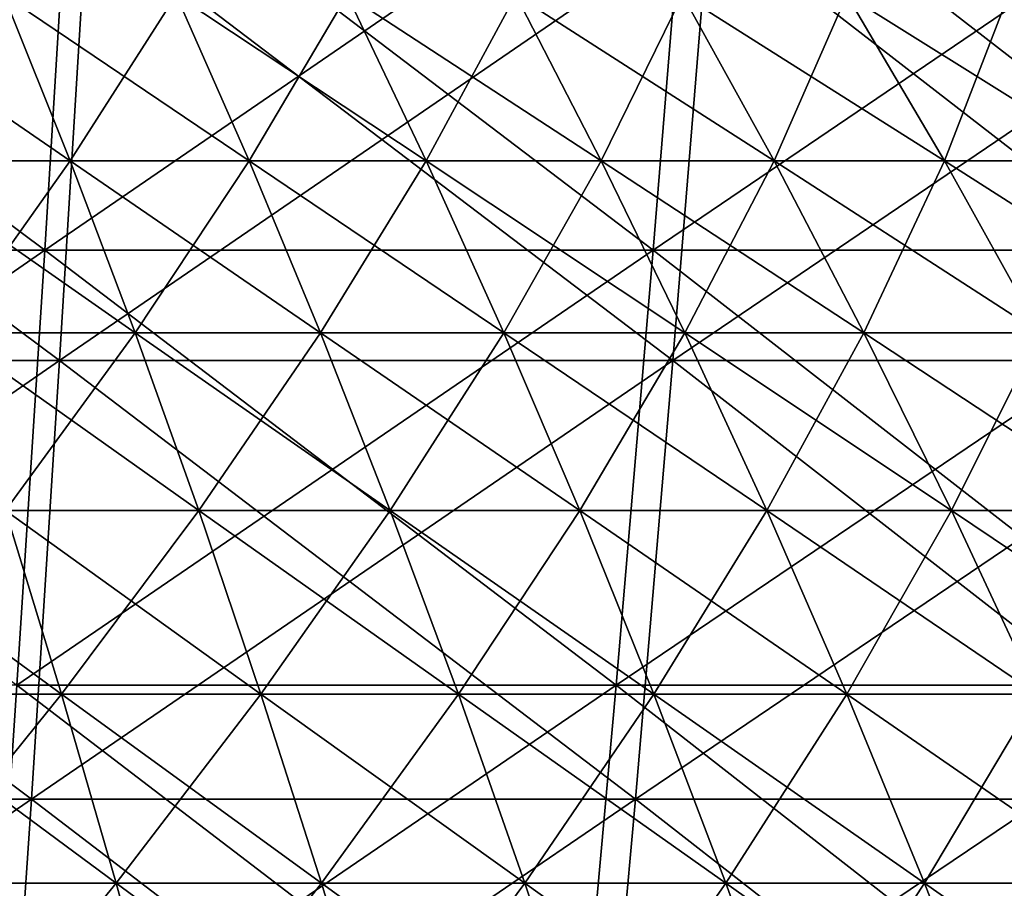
# Model space of a CAD drawing. Header units: millimetres. Extents: x -250 to 250, y -45 to 4150.
# Tile 633 of 656: x 19 to 29, y 4004 to 4013. Entities that reach past the tile are written whole.
import ezdxf

# ---------------------------------------------------------------- set-up
doc = ezdxf.new("R2010")
doc.units = ezdxf.units.MM
doc.header["$LTSCALE"] = 81.481481
for name, color, linetype in [('19', 7, 'CONTINUOUS'), ('20', 7, 'CONTINUOUS'), ('21', 7, 'CONTINUOUS'), ('22', 7, 'CONTINUOUS'), ('23', 7, 'CONTINUOUS'), ('24', 7, 'CONTINUOUS')]:
    doc.layers.add(name, color=color, linetype=linetype)

msp = doc.modelspace()

# ---------------------------------------------------------------- linework, layer by layer
at = {"layer": '19', "color": 7, "linetype": 'CONTINUOUS'}
for points in [[(19.085, 4009.578, -205.955), (12.733, 4009.578, -206.445), (19.366, 4014.181, -208.993), (19.085, 4009.578, -205.955)], [(19.366, 4014.181, -208.993), (12.733, 4009.578, -206.445), (12.921, 4014.181, -209.491), (19.366, 4014.181, -208.993)], [(25.418, 4009.578, -205.27), (19.085, 4009.578, -205.955), (25.793, 4014.181, -208.298), (25.418, 4009.578, -205.27)], [(25.793, 4014.181, -208.298), (19.085, 4009.578, -205.955), (19.366, 4014.181, -208.993), (25.793, 4014.181, -208.298)], [(31.727, 4009.578, -204.39), (25.418, 4009.578, -205.27), (32.195, 4014.181, -207.405), (31.727, 4009.578, -204.39)], [(32.195, 4014.181, -207.405), (25.418, 4009.578, -205.27), (25.793, 4014.181, -208.298), (32.195, 4014.181, -207.405)], [(18.794, 4005.044, -202.816), (12.539, 4005.044, -203.299), (19.085, 4009.578, -205.955), (18.794, 4005.044, -202.816)], [(19.085, 4009.578, -205.955), (12.539, 4005.044, -203.299), (12.733, 4009.578, -206.445), (19.085, 4009.578, -205.955)], [(25.031, 4005.044, -202.142), (18.794, 4005.044, -202.816), (25.418, 4009.578, -205.27), (25.031, 4005.044, -202.142)], [(25.418, 4009.578, -205.27), (18.794, 4005.044, -202.816), (19.085, 4009.578, -205.955), (25.418, 4009.578, -205.27)], [(31.244, 4005.044, -201.275), (25.031, 4005.044, -202.142), (31.727, 4009.578, -204.39), (31.244, 4005.044, -201.275)], [(31.727, 4009.578, -204.39), (25.031, 4005.044, -202.142), (25.418, 4009.578, -205.27), (31.727, 4009.578, -204.39)], [(18.494, 4000.58, -199.579), (12.339, 4000.58, -200.054), (18.794, 4005.044, -202.816), (18.494, 4000.58, -199.579)], [(18.794, 4005.044, -202.816), (12.339, 4000.58, -200.054), (12.539, 4005.044, -203.299), (18.794, 4005.044, -202.816)], [(24.631, 4000.58, -198.915), (18.494, 4000.58, -199.579), (25.031, 4005.044, -202.142), (24.631, 4000.58, -198.915)], [(25.031, 4005.044, -202.142), (18.494, 4000.58, -199.579), (18.794, 4005.044, -202.816), (25.031, 4005.044, -202.142)], [(30.745, 4000.58, -198.062), (24.631, 4000.58, -198.915), (31.244, 4005.044, -201.275), (30.745, 4000.58, -198.062)], [(31.244, 4005.044, -201.275), (24.631, 4000.58, -198.915), (25.031, 4005.044, -202.142), (31.244, 4005.044, -201.275)]]:
    msp.add_3dface(points, dxfattribs=at)
at = {"layer": '20', "color": 7, "linetype": 'CONTINUOUS'}
for points in [[(12.733, 4009.578, 206.445), (19.085, 4009.578, 205.955), (12.921, 4014.181, 209.491), (12.733, 4009.578, 206.445)], [(12.921, 4014.181, 209.491), (19.085, 4009.578, 205.955), (19.366, 4014.181, 208.993), (12.921, 4014.181, 209.491)], [(19.085, 4009.578, 205.955), (25.418, 4009.578, 205.27), (19.366, 4014.181, 208.993), (19.085, 4009.578, 205.955)], [(19.366, 4014.181, 208.993), (25.418, 4009.578, 205.27), (25.793, 4014.181, 208.298), (19.366, 4014.181, 208.993)], [(25.418, 4009.578, 205.27), (31.727, 4009.578, 204.39), (25.793, 4014.181, 208.298), (25.418, 4009.578, 205.27)], [(25.793, 4014.181, 208.298), (31.727, 4009.578, 204.39), (32.195, 4014.181, 207.405), (25.793, 4014.181, 208.298)], [(12.539, 4005.044, 203.299), (18.794, 4005.044, 202.816), (12.733, 4009.578, 206.445), (12.539, 4005.044, 203.299)], [(12.733, 4009.578, 206.445), (18.794, 4005.044, 202.816), (19.085, 4009.578, 205.955), (12.733, 4009.578, 206.445)], [(18.794, 4005.044, 202.816), (25.031, 4005.044, 202.142), (19.085, 4009.578, 205.955), (18.794, 4005.044, 202.816)], [(19.085, 4009.578, 205.955), (25.031, 4005.044, 202.142), (25.418, 4009.578, 205.27), (19.085, 4009.578, 205.955)], [(25.031, 4005.044, 202.142), (31.244, 4005.044, 201.275), (25.418, 4009.578, 205.27), (25.031, 4005.044, 202.142)], [(25.418, 4009.578, 205.27), (31.244, 4005.044, 201.275), (31.727, 4009.578, 204.39), (25.418, 4009.578, 205.27)], [(12.539, 4005.044, 203.299), (18.494, 4000.58, 199.579), (18.794, 4005.044, 202.816), (12.539, 4005.044, 203.299)], [(18.494, 4000.58, 199.579), (24.631, 4000.58, 198.915), (18.794, 4005.044, 202.816), (18.494, 4000.58, 199.579)], [(18.794, 4005.044, 202.816), (24.631, 4000.58, 198.915), (25.031, 4005.044, 202.142), (18.794, 4005.044, 202.816)], [(24.631, 4000.58, 198.915), (30.745, 4000.58, 198.062), (25.031, 4005.044, 202.142), (24.631, 4000.58, 198.915)], [(25.031, 4005.044, 202.142), (30.745, 4000.58, 198.062), (31.244, 4005.044, 201.275), (25.031, 4005.044, 202.142)]]:
    msp.add_3dface(points, dxfattribs=at)
at = {"layer": '21', "color": 7, "linetype": 'CONTINUOUS'}
for points in [[(18.933, 4010.718, 204.319), (12.632, 4010.718, 204.805), (19.212, 4015.284, 207.332), (18.933, 4010.718, 204.319)], [(19.212, 4015.284, 207.332), (12.632, 4010.718, 204.805), (12.818, 4015.284, 207.825), (19.212, 4015.284, 207.332)], [(25.216, 4010.718, 203.639), (18.933, 4010.718, 204.319), (25.588, 4015.284, 206.642), (25.216, 4010.718, 203.639)], [(25.588, 4015.284, 206.642), (18.933, 4010.718, 204.319), (19.212, 4015.284, 207.332), (25.588, 4015.284, 206.642)], [(31.475, 4010.718, 202.766), (25.216, 4010.718, 203.639), (31.939, 4015.284, 205.756), (31.475, 4010.718, 202.766)], [(31.939, 4015.284, 205.756), (25.216, 4010.718, 203.639), (25.588, 4015.284, 206.642), (31.939, 4015.284, 205.756)], [(18.644, 4006.221, 201.206), (12.439, 4006.221, 201.685), (18.933, 4010.718, 204.319), (18.644, 4006.221, 201.206)], [(18.933, 4010.718, 204.319), (12.439, 4006.221, 201.685), (12.632, 4010.718, 204.805), (18.933, 4010.718, 204.319)], [(24.832, 4006.221, 200.536), (18.644, 4006.221, 201.206), (25.216, 4010.718, 203.639), (24.832, 4006.221, 200.536)], [(25.216, 4010.718, 203.639), (18.644, 4006.221, 201.206), (18.933, 4010.718, 204.319), (25.216, 4010.718, 203.639)], [(30.996, 4006.221, 199.677), (24.832, 4006.221, 200.536), (31.475, 4010.718, 202.766), (30.996, 4006.221, 199.677)], [(31.475, 4010.718, 202.766), (24.832, 4006.221, 200.536), (25.216, 4010.718, 203.639), (31.475, 4010.718, 202.766)], [(24.435, 4001.793, 197.336), (18.347, 4001.793, 197.995), (24.832, 4006.221, 200.536), (24.435, 4001.793, 197.336)], [(24.832, 4006.221, 200.536), (18.347, 4001.793, 197.995), (18.644, 4006.221, 201.206), (24.832, 4006.221, 200.536)], [(30.501, 4001.793, 196.49), (24.435, 4001.793, 197.336), (30.996, 4006.221, 199.677), (30.501, 4001.793, 196.49)], [(30.996, 4006.221, 199.677), (24.435, 4001.793, 197.336), (24.832, 4006.221, 200.536), (30.996, 4006.221, 199.677)]]:
    msp.add_3dface(points, dxfattribs=at)
at = {"layer": '22', "color": 7, "linetype": 'CONTINUOUS'}
for points in [[(12.632, 4010.718, -204.805), (18.933, 4010.718, -204.319), (12.818, 4015.284, -207.825), (12.632, 4010.718, -204.805)], [(12.818, 4015.284, -207.825), (18.933, 4010.718, -204.319), (19.212, 4015.284, -207.332), (12.818, 4015.284, -207.825)], [(18.933, 4010.718, -204.319), (25.216, 4010.718, -203.639), (19.212, 4015.284, -207.332), (18.933, 4010.718, -204.319)], [(19.212, 4015.284, -207.332), (25.216, 4010.718, -203.639), (25.588, 4015.284, -206.642), (19.212, 4015.284, -207.332)], [(25.216, 4010.718, -203.639), (31.475, 4010.718, -202.766), (25.588, 4015.284, -206.642), (25.216, 4010.718, -203.639)], [(25.588, 4015.284, -206.642), (31.475, 4010.718, -202.766), (31.939, 4015.284, -205.756), (25.588, 4015.284, -206.642)], [(12.632, 4010.718, -204.805), (18.644, 4006.221, -201.206), (18.933, 4010.718, -204.319), (12.632, 4010.718, -204.805)], [(18.644, 4006.221, -201.206), (24.832, 4006.221, -200.536), (18.933, 4010.718, -204.319), (18.644, 4006.221, -201.206)], [(18.933, 4010.718, -204.319), (24.832, 4006.221, -200.536), (25.216, 4010.718, -203.639), (18.933, 4010.718, -204.319)], [(24.832, 4006.221, -200.536), (30.996, 4006.221, -199.677), (25.216, 4010.718, -203.639), (24.832, 4006.221, -200.536)], [(25.216, 4010.718, -203.639), (30.996, 4006.221, -199.677), (31.475, 4010.718, -202.766), (25.216, 4010.718, -203.639)], [(18.347, 4001.793, -197.995), (24.435, 4001.793, -197.336), (18.644, 4006.221, -201.206), (18.347, 4001.793, -197.995)], [(18.644, 4006.221, -201.206), (24.435, 4001.793, -197.336), (24.832, 4006.221, -200.536), (18.644, 4006.221, -201.206)], [(24.435, 4001.793, -197.336), (30.501, 4001.793, -196.49), (24.832, 4006.221, -200.536), (24.435, 4001.793, -197.336)], [(24.832, 4006.221, -200.536), (30.501, 4001.793, -196.49), (30.996, 4006.221, -199.677), (24.832, 4006.221, -200.536)]]:
    msp.add_3dface(points, dxfattribs=at)
at = {"layer": '23', "color": 7, "linetype": 'CONTINUOUS'}
for points in [[(17.327, 4011.641, 60.898), (19.194, 4011.641, 60.336), (16.707, 4013.357, 58.72), (17.327, 4011.641, 60.898)], [(16.707, 4013.357, 58.72), (19.194, 4011.641, 60.336), (18.508, 4013.357, 58.178), (16.707, 4013.357, 58.72)], [(19.194, 4011.641, 60.336), (21.043, 4011.641, 59.716), (18.508, 4013.357, 58.178), (19.194, 4011.641, 60.336)], [(18.508, 4013.357, 58.178), (21.043, 4011.641, 59.716), (20.29, 4013.357, 57.58), (18.508, 4013.357, 58.178)], [(21.043, 4011.641, 59.716), (22.872, 4011.641, 59.04), (20.29, 4013.357, 57.58), (21.043, 4011.641, 59.716)], [(20.29, 4013.357, 57.58), (22.872, 4011.641, 59.04), (22.054, 4013.357, 56.928), (20.29, 4013.357, 57.58)], [(22.872, 4011.641, 59.04), (24.679, 4011.641, 58.308), (22.054, 4013.357, 56.928), (22.872, 4011.641, 59.04)], [(22.054, 4013.357, 56.928), (24.679, 4011.641, 58.308), (23.797, 4013.357, 56.222), (22.054, 4013.357, 56.928)], [(24.679, 4011.641, 58.308), (26.463, 4011.641, 57.52), (23.797, 4013.357, 56.222), (24.679, 4011.641, 58.308)], [(23.797, 4013.357, 56.222), (26.463, 4011.641, 57.52), (25.517, 4013.357, 55.462), (23.797, 4013.357, 56.222)], [(26.463, 4011.641, 57.52), (28.222, 4011.641, 56.678), (25.517, 4013.357, 55.462), (26.463, 4011.641, 57.52)], [(25.517, 4013.357, 55.462), (28.222, 4011.641, 56.678), (27.213, 4013.357, 54.65), (25.517, 4013.357, 55.462)], [(28.222, 4011.641, 56.678), (29.954, 4011.641, 55.782), (27.213, 4013.357, 54.65), (28.222, 4011.641, 56.678)], [(27.213, 4013.357, 54.65), (29.954, 4011.641, 55.782), (28.883, 4013.357, 53.786), (27.213, 4013.357, 54.65)], [(17.934, 4009.864, 63.03), (19.866, 4009.864, 62.448), (17.327, 4011.641, 60.898), (17.934, 4009.864, 63.03)], [(17.327, 4011.641, 60.898), (19.866, 4009.864, 62.448), (19.194, 4011.641, 60.336), (17.327, 4011.641, 60.898)], [(19.866, 4009.864, 62.448), (21.78, 4009.864, 61.807), (19.194, 4011.641, 60.336), (19.866, 4009.864, 62.448)], [(19.194, 4011.641, 60.336), (21.78, 4009.864, 61.807), (21.043, 4011.641, 59.716), (19.194, 4011.641, 60.336)], [(21.78, 4009.864, 61.807), (23.673, 4009.864, 61.107), (21.043, 4011.641, 59.716), (21.78, 4009.864, 61.807)], [(21.043, 4011.641, 59.716), (23.673, 4009.864, 61.107), (22.872, 4011.641, 59.04), (21.043, 4011.641, 59.716)], [(23.673, 4009.864, 61.107), (25.543, 4009.864, 60.349), (22.872, 4011.641, 59.04), (23.673, 4009.864, 61.107)], [(22.872, 4011.641, 59.04), (25.543, 4009.864, 60.349), (24.679, 4011.641, 58.308), (22.872, 4011.641, 59.04)], [(25.543, 4009.864, 60.349), (27.39, 4009.864, 59.534), (24.679, 4011.641, 58.308), (25.543, 4009.864, 60.349)], [(24.679, 4011.641, 58.308), (27.39, 4009.864, 59.534), (26.463, 4011.641, 57.52), (24.679, 4011.641, 58.308)], [(27.39, 4009.864, 59.534), (29.21, 4009.864, 58.662), (26.463, 4011.641, 57.52), (27.39, 4009.864, 59.534)], [(26.463, 4011.641, 57.52), (29.21, 4009.864, 58.662), (28.222, 4011.641, 56.678), (26.463, 4011.641, 57.52)], [(29.21, 4009.864, 58.662), (31.003, 4009.864, 57.735), (28.222, 4011.641, 56.678), (29.21, 4009.864, 58.662)], [(28.222, 4011.641, 56.678), (31.003, 4009.864, 57.735), (29.954, 4011.641, 55.782), (28.222, 4011.641, 56.678)], [(18.527, 4008.026, 65.115), (20.523, 4008.026, 64.513), (17.934, 4009.864, 63.03), (18.527, 4008.026, 65.115)], [(17.934, 4009.864, 63.03), (20.523, 4008.026, 64.513), (19.866, 4009.864, 62.448), (17.934, 4009.864, 63.03)], [(20.523, 4008.026, 64.513), (22.5, 4008.026, 63.851), (19.866, 4009.864, 62.448), (20.523, 4008.026, 64.513)], [(19.866, 4009.864, 62.448), (22.5, 4008.026, 63.851), (21.78, 4009.864, 61.807), (19.866, 4009.864, 62.448)], [(22.5, 4008.026, 63.851), (24.456, 4008.026, 63.127), (21.78, 4009.864, 61.807), (22.5, 4008.026, 63.851)], [(21.78, 4009.864, 61.807), (24.456, 4008.026, 63.127), (23.673, 4009.864, 61.107), (21.78, 4009.864, 61.807)], [(24.456, 4008.026, 63.127), (26.388, 4008.026, 62.344), (23.673, 4009.864, 61.107), (24.456, 4008.026, 63.127)], [(23.673, 4009.864, 61.107), (26.388, 4008.026, 62.344), (25.543, 4009.864, 60.349), (23.673, 4009.864, 61.107)], [(26.388, 4008.026, 62.344), (28.295, 4008.026, 61.502), (25.543, 4009.864, 60.349), (26.388, 4008.026, 62.344)], [(25.543, 4009.864, 60.349), (28.295, 4008.026, 61.502), (27.39, 4009.864, 59.534), (25.543, 4009.864, 60.349)], [(28.295, 4008.026, 61.502), (30.176, 4008.026, 60.602), (27.39, 4009.864, 59.534), (28.295, 4008.026, 61.502)], [(27.39, 4009.864, 59.534), (30.176, 4008.026, 60.602), (29.21, 4009.864, 58.662), (27.39, 4009.864, 59.534)], [(17.029, 4006.13, 67.706), (19.106, 4006.13, 67.149), (16.513, 4008.026, 65.654), (17.029, 4006.13, 67.706)], [(16.513, 4008.026, 65.654), (19.106, 4006.13, 67.149), (18.527, 4008.026, 65.115), (16.513, 4008.026, 65.654)], [(19.106, 4006.13, 67.149), (21.164, 4006.13, 66.529), (18.527, 4008.026, 65.115), (19.106, 4006.13, 67.149)], [(18.527, 4008.026, 65.115), (21.164, 4006.13, 66.529), (20.523, 4008.026, 64.513), (18.527, 4008.026, 65.115)], [(21.164, 4006.13, 66.529), (23.203, 4006.13, 65.846), (20.523, 4008.026, 64.513), (21.164, 4006.13, 66.529)], [(20.523, 4008.026, 64.513), (23.203, 4006.13, 65.846), (22.5, 4008.026, 63.851), (20.523, 4008.026, 64.513)], [(23.203, 4006.13, 65.846), (25.22, 4006.13, 65.1), (22.5, 4008.026, 63.851), (23.203, 4006.13, 65.846)], [(22.5, 4008.026, 63.851), (25.22, 4006.13, 65.1), (24.456, 4008.026, 63.127), (22.5, 4008.026, 63.851)], [(25.22, 4006.13, 65.1), (27.213, 4006.13, 64.292), (24.456, 4008.026, 63.127), (25.22, 4006.13, 65.1)], [(24.456, 4008.026, 63.127), (27.213, 4006.13, 64.292), (26.388, 4008.026, 62.344), (24.456, 4008.026, 63.127)], [(27.213, 4006.13, 64.292), (29.18, 4006.13, 63.424), (26.388, 4008.026, 62.344), (27.213, 4006.13, 64.292)], [(26.388, 4008.026, 62.344), (29.18, 4006.13, 63.424), (28.295, 4008.026, 61.502), (26.388, 4008.026, 62.344)], [(29.18, 4006.13, 63.424), (31.119, 4006.13, 62.495), (28.295, 4008.026, 61.502), (29.18, 4006.13, 63.424)], [(28.295, 4008.026, 61.502), (31.119, 4006.13, 62.495), (30.176, 4008.026, 60.602), (28.295, 4008.026, 61.502)], [(17.532, 4004.175, 69.706), (19.67, 4004.175, 69.133), (17.029, 4006.13, 67.706), (17.532, 4004.175, 69.706)], [(17.029, 4006.13, 67.706), (19.67, 4004.175, 69.133), (19.106, 4006.13, 67.149), (17.029, 4006.13, 67.706)], [(19.67, 4004.175, 69.133), (21.79, 4004.175, 68.494), (19.106, 4006.13, 67.149), (19.67, 4004.175, 69.133)], [(19.106, 4006.13, 67.149), (21.79, 4004.175, 68.494), (21.164, 4006.13, 66.529), (19.106, 4006.13, 67.149)], [(21.79, 4004.175, 68.494), (23.888, 4004.175, 67.791), (21.164, 4006.13, 66.529), (21.79, 4004.175, 68.494)], [(21.164, 4006.13, 66.529), (23.888, 4004.175, 67.791), (23.203, 4006.13, 65.846), (21.164, 4006.13, 66.529)], [(23.888, 4004.175, 67.791), (25.965, 4004.175, 67.023), (23.203, 4006.13, 65.846), (23.888, 4004.175, 67.791)], [(23.203, 4006.13, 65.846), (25.965, 4004.175, 67.023), (25.22, 4006.13, 65.1), (23.203, 4006.13, 65.846)], [(25.965, 4004.175, 67.023), (28.016, 4004.175, 66.191), (25.22, 4006.13, 65.1), (25.965, 4004.175, 67.023)], [(25.22, 4006.13, 65.1), (28.016, 4004.175, 66.191), (27.213, 4006.13, 64.292), (25.22, 4006.13, 65.1)], [(28.016, 4004.175, 66.191), (30.042, 4004.175, 65.297), (27.213, 4006.13, 64.292), (28.016, 4004.175, 66.191)], [(27.213, 4006.13, 64.292), (30.042, 4004.175, 65.297), (29.18, 4006.13, 63.424), (27.213, 4006.13, 64.292)], [(18.021, 4002.165, 71.652), (20.219, 4002.165, 71.064), (17.532, 4004.175, 69.706), (18.021, 4002.165, 71.652)], [(17.532, 4004.175, 69.706), (20.219, 4002.165, 71.064), (19.67, 4004.175, 69.133), (17.532, 4004.175, 69.706)], [(20.219, 4002.165, 71.064), (22.398, 4002.165, 70.407), (19.67, 4004.175, 69.133), (20.219, 4002.165, 71.064)], [(19.67, 4004.175, 69.133), (22.398, 4002.165, 70.407), (21.79, 4004.175, 68.494), (19.67, 4004.175, 69.133)], [(22.398, 4002.165, 70.407), (24.556, 4002.165, 69.684), (21.79, 4004.175, 68.494), (22.398, 4002.165, 70.407)], [(21.79, 4004.175, 68.494), (24.556, 4002.165, 69.684), (23.888, 4004.175, 67.791), (21.79, 4004.175, 68.494)], [(24.556, 4002.165, 69.684), (26.69, 4002.165, 68.895), (23.888, 4004.175, 67.791), (24.556, 4002.165, 69.684)], [(23.888, 4004.175, 67.791), (26.69, 4002.165, 68.895), (25.965, 4004.175, 67.023), (23.888, 4004.175, 67.791)], [(26.69, 4002.165, 68.895), (28.799, 4002.165, 68.04), (25.965, 4004.175, 67.023), (26.69, 4002.165, 68.895)], [(25.965, 4004.175, 67.023), (28.799, 4002.165, 68.04), (28.016, 4004.175, 66.191), (25.965, 4004.175, 67.023)], [(28.799, 4002.165, 68.04), (30.881, 4002.165, 67.121), (28.016, 4004.175, 66.191), (28.799, 4002.165, 68.04)], [(28.016, 4004.175, 66.191), (30.881, 4002.165, 67.121), (30.042, 4004.175, 65.297), (28.016, 4004.175, 66.191)]]:
    msp.add_3dface(points, dxfattribs=at)
at = {"layer": '24', "color": 7, "linetype": 'CONTINUOUS'}
for points in [[(19.194, 4011.641, -60.336), (17.327, 4011.641, -60.898), (18.508, 4013.357, -58.178), (19.194, 4011.641, -60.336)], [(20.29, 4013.357, -57.58), (19.194, 4011.641, -60.336), (18.508, 4013.357, -58.178), (20.29, 4013.357, -57.58)], [(21.043, 4011.641, -59.716), (19.194, 4011.641, -60.336), (20.29, 4013.357, -57.58), (21.043, 4011.641, -59.716)], [(22.054, 4013.357, -56.928), (21.043, 4011.641, -59.716), (20.29, 4013.357, -57.58), (22.054, 4013.357, -56.928)], [(22.872, 4011.641, -59.04), (21.043, 4011.641, -59.716), (22.054, 4013.357, -56.928), (22.872, 4011.641, -59.04)], [(23.797, 4013.357, -56.222), (22.872, 4011.641, -59.04), (22.054, 4013.357, -56.928), (23.797, 4013.357, -56.222)], [(24.679, 4011.641, -58.308), (22.872, 4011.641, -59.04), (23.797, 4013.357, -56.222), (24.679, 4011.641, -58.308)], [(25.517, 4013.357, -55.462), (24.679, 4011.641, -58.308), (23.797, 4013.357, -56.222), (25.517, 4013.357, -55.462)], [(26.463, 4011.641, -57.52), (24.679, 4011.641, -58.308), (25.517, 4013.357, -55.462), (26.463, 4011.641, -57.52)], [(27.213, 4013.357, -54.65), (26.463, 4011.641, -57.52), (25.517, 4013.357, -55.462), (27.213, 4013.357, -54.65)], [(28.222, 4011.641, -56.678), (26.463, 4011.641, -57.52), (27.213, 4013.357, -54.65), (28.222, 4011.641, -56.678)], [(28.883, 4013.357, -53.786), (28.222, 4011.641, -56.678), (27.213, 4013.357, -54.65), (28.883, 4013.357, -53.786)], [(29.954, 4011.641, -55.782), (28.222, 4011.641, -56.678), (28.883, 4013.357, -53.786), (29.954, 4011.641, -55.782)], [(19.194, 4011.641, -60.336), (17.934, 4009.864, -63.03), (17.327, 4011.641, -60.898), (19.194, 4011.641, -60.336)], [(19.866, 4009.864, -62.448), (17.934, 4009.864, -63.03), (19.194, 4011.641, -60.336), (19.866, 4009.864, -62.448)], [(21.043, 4011.641, -59.716), (19.866, 4009.864, -62.448), (19.194, 4011.641, -60.336), (21.043, 4011.641, -59.716)], [(21.78, 4009.864, -61.807), (19.866, 4009.864, -62.448), (21.043, 4011.641, -59.716), (21.78, 4009.864, -61.807)], [(22.872, 4011.641, -59.04), (21.78, 4009.864, -61.807), (21.043, 4011.641, -59.716), (22.872, 4011.641, -59.04)], [(23.673, 4009.864, -61.107), (21.78, 4009.864, -61.807), (22.872, 4011.641, -59.04), (23.673, 4009.864, -61.107)], [(24.679, 4011.641, -58.308), (23.673, 4009.864, -61.107), (22.872, 4011.641, -59.04), (24.679, 4011.641, -58.308)], [(25.543, 4009.864, -60.349), (23.673, 4009.864, -61.107), (24.679, 4011.641, -58.308), (25.543, 4009.864, -60.349)], [(26.463, 4011.641, -57.52), (25.543, 4009.864, -60.349), (24.679, 4011.641, -58.308), (26.463, 4011.641, -57.52)], [(27.39, 4009.864, -59.534), (25.543, 4009.864, -60.349), (26.463, 4011.641, -57.52), (27.39, 4009.864, -59.534)], [(28.222, 4011.641, -56.678), (27.39, 4009.864, -59.534), (26.463, 4011.641, -57.52), (28.222, 4011.641, -56.678)], [(29.21, 4009.864, -58.662), (27.39, 4009.864, -59.534), (28.222, 4011.641, -56.678), (29.21, 4009.864, -58.662)], [(29.954, 4011.641, -55.782), (29.21, 4009.864, -58.662), (28.222, 4011.641, -56.678), (29.954, 4011.641, -55.782)], [(19.866, 4009.864, -62.448), (18.527, 4008.026, -65.115), (17.934, 4009.864, -63.03), (19.866, 4009.864, -62.448)], [(20.523, 4008.026, -64.513), (18.527, 4008.026, -65.115), (19.866, 4009.864, -62.448), (20.523, 4008.026, -64.513)], [(21.78, 4009.864, -61.807), (20.523, 4008.026, -64.513), (19.866, 4009.864, -62.448), (21.78, 4009.864, -61.807)], [(22.5, 4008.026, -63.851), (20.523, 4008.026, -64.513), (21.78, 4009.864, -61.807), (22.5, 4008.026, -63.851)], [(23.673, 4009.864, -61.107), (22.5, 4008.026, -63.851), (21.78, 4009.864, -61.807), (23.673, 4009.864, -61.107)], [(24.456, 4008.026, -63.127), (22.5, 4008.026, -63.851), (23.673, 4009.864, -61.107), (24.456, 4008.026, -63.127)], [(25.543, 4009.864, -60.349), (24.456, 4008.026, -63.127), (23.673, 4009.864, -61.107), (25.543, 4009.864, -60.349)], [(26.388, 4008.026, -62.344), (24.456, 4008.026, -63.127), (25.543, 4009.864, -60.349), (26.388, 4008.026, -62.344)], [(27.39, 4009.864, -59.534), (26.388, 4008.026, -62.344), (25.543, 4009.864, -60.349), (27.39, 4009.864, -59.534)], [(28.295, 4008.026, -61.502), (26.388, 4008.026, -62.344), (27.39, 4009.864, -59.534), (28.295, 4008.026, -61.502)], [(29.21, 4009.864, -58.662), (28.295, 4008.026, -61.502), (27.39, 4009.864, -59.534), (29.21, 4009.864, -58.662)], [(30.176, 4008.026, -60.602), (28.295, 4008.026, -61.502), (29.21, 4009.864, -58.662), (30.176, 4008.026, -60.602)], [(19.106, 4006.13, -67.149), (17.029, 4006.13, -67.706), (18.527, 4008.026, -65.115), (19.106, 4006.13, -67.149)], [(20.523, 4008.026, -64.513), (19.106, 4006.13, -67.149), (18.527, 4008.026, -65.115), (20.523, 4008.026, -64.513)], [(21.164, 4006.13, -66.529), (19.106, 4006.13, -67.149), (20.523, 4008.026, -64.513), (21.164, 4006.13, -66.529)], [(22.5, 4008.026, -63.851), (21.164, 4006.13, -66.529), (20.523, 4008.026, -64.513), (22.5, 4008.026, -63.851)], [(23.203, 4006.13, -65.846), (21.164, 4006.13, -66.529), (22.5, 4008.026, -63.851), (23.203, 4006.13, -65.846)], [(24.456, 4008.026, -63.127), (23.203, 4006.13, -65.846), (22.5, 4008.026, -63.851), (24.456, 4008.026, -63.127)], [(25.22, 4006.13, -65.1), (23.203, 4006.13, -65.846), (24.456, 4008.026, -63.127), (25.22, 4006.13, -65.1)], [(26.388, 4008.026, -62.344), (25.22, 4006.13, -65.1), (24.456, 4008.026, -63.127), (26.388, 4008.026, -62.344)], [(27.213, 4006.13, -64.292), (25.22, 4006.13, -65.1), (26.388, 4008.026, -62.344), (27.213, 4006.13, -64.292)], [(28.295, 4008.026, -61.502), (27.213, 4006.13, -64.292), (26.388, 4008.026, -62.344), (28.295, 4008.026, -61.502)], [(29.18, 4006.13, -63.424), (27.213, 4006.13, -64.292), (28.295, 4008.026, -61.502), (29.18, 4006.13, -63.424)], [(30.176, 4008.026, -60.602), (29.18, 4006.13, -63.424), (28.295, 4008.026, -61.502), (30.176, 4008.026, -60.602)], [(19.106, 4006.13, -67.149), (17.532, 4004.175, -69.706), (17.029, 4006.13, -67.706), (19.106, 4006.13, -67.149)], [(19.67, 4004.175, -69.133), (17.532, 4004.175, -69.706), (19.106, 4006.13, -67.149), (19.67, 4004.175, -69.133)], [(21.164, 4006.13, -66.529), (19.67, 4004.175, -69.133), (19.106, 4006.13, -67.149), (21.164, 4006.13, -66.529)], [(21.79, 4004.175, -68.494), (19.67, 4004.175, -69.133), (21.164, 4006.13, -66.529), (21.79, 4004.175, -68.494)], [(23.203, 4006.13, -65.846), (21.79, 4004.175, -68.494), (21.164, 4006.13, -66.529), (23.203, 4006.13, -65.846)], [(23.888, 4004.175, -67.791), (21.79, 4004.175, -68.494), (23.203, 4006.13, -65.846), (23.888, 4004.175, -67.791)], [(25.22, 4006.13, -65.1), (23.888, 4004.175, -67.791), (23.203, 4006.13, -65.846), (25.22, 4006.13, -65.1)], [(25.965, 4004.175, -67.023), (23.888, 4004.175, -67.791), (25.22, 4006.13, -65.1), (25.965, 4004.175, -67.023)], [(27.213, 4006.13, -64.292), (25.965, 4004.175, -67.023), (25.22, 4006.13, -65.1), (27.213, 4006.13, -64.292)], [(28.016, 4004.175, -66.191), (25.965, 4004.175, -67.023), (27.213, 4006.13, -64.292), (28.016, 4004.175, -66.191)], [(29.18, 4006.13, -63.424), (28.016, 4004.175, -66.191), (27.213, 4006.13, -64.292), (29.18, 4006.13, -63.424)], [(30.042, 4004.175, -65.297), (28.016, 4004.175, -66.191), (29.18, 4006.13, -63.424), (30.042, 4004.175, -65.297)], [(19.67, 4004.175, -69.133), (18.021, 4002.165, -71.652), (17.532, 4004.175, -69.706), (19.67, 4004.175, -69.133)], [(20.219, 4002.165, -71.064), (18.021, 4002.165, -71.652), (19.67, 4004.175, -69.133), (20.219, 4002.165, -71.064)], [(21.79, 4004.175, -68.494), (20.219, 4002.165, -71.064), (19.67, 4004.175, -69.133), (21.79, 4004.175, -68.494)], [(22.398, 4002.165, -70.407), (20.219, 4002.165, -71.064), (21.79, 4004.175, -68.494), (22.398, 4002.165, -70.407)], [(23.888, 4004.175, -67.791), (22.398, 4002.165, -70.407), (21.79, 4004.175, -68.494), (23.888, 4004.175, -67.791)], [(24.556, 4002.165, -69.684), (22.398, 4002.165, -70.407), (23.888, 4004.175, -67.791), (24.556, 4002.165, -69.684)], [(25.965, 4004.175, -67.023), (24.556, 4002.165, -69.684), (23.888, 4004.175, -67.791), (25.965, 4004.175, -67.023)], [(26.69, 4002.165, -68.895), (24.556, 4002.165, -69.684), (25.965, 4004.175, -67.023), (26.69, 4002.165, -68.895)], [(28.016, 4004.175, -66.191), (26.69, 4002.165, -68.895), (25.965, 4004.175, -67.023), (28.016, 4004.175, -66.191)], [(28.799, 4002.165, -68.04), (26.69, 4002.165, -68.895), (28.016, 4004.175, -66.191), (28.799, 4002.165, -68.04)], [(30.042, 4004.175, -65.297), (28.799, 4002.165, -68.04), (28.016, 4004.175, -66.191), (30.042, 4004.175, -65.297)], [(30.881, 4002.165, -67.121), (28.799, 4002.165, -68.04), (30.042, 4004.175, -65.297), (30.881, 4002.165, -67.121)]]:
    msp.add_3dface(points, dxfattribs=at)

doc.saveas('drawing.dxf')
